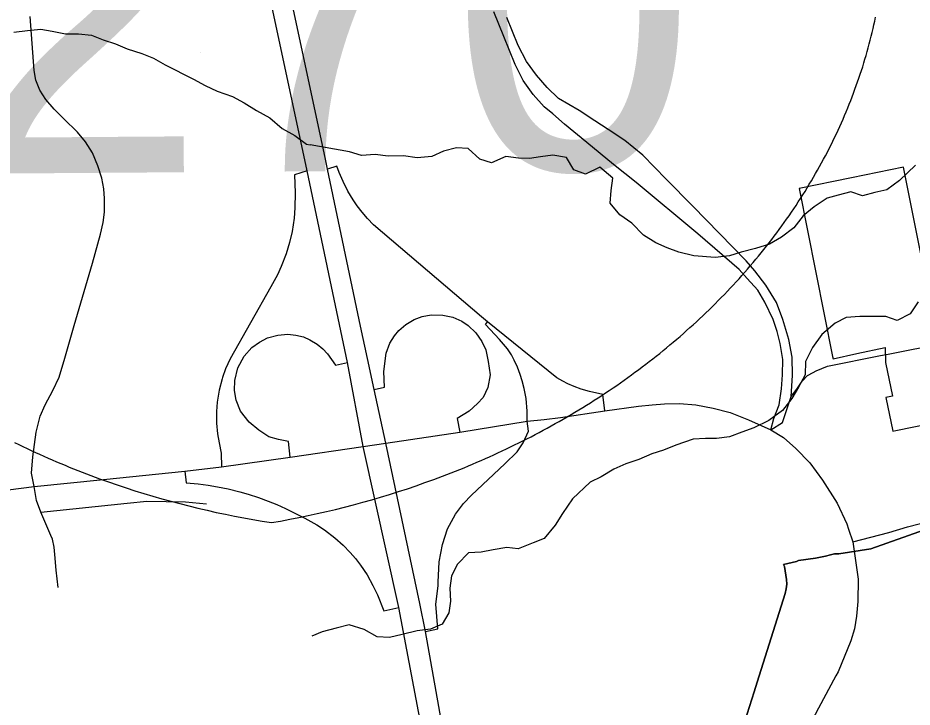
# Model space of a CAD drawing. Extents: x 114604 to 551442, y 316898 to 567001.
# Drawn here: x 169744 to 173806, y 411584 to 414714 of the extents above; entities that cross this region are included whole.
import ezdxf

# ---------------------------------------------------------------- set-up
doc = ezdxf.new("R2010")
doc.units = 0
for name, color, linetype in [('GE_P_Alignment', 7, 'Continuous'), ('GE_P_Alignment_100_Cardinal_Points', 7, 'Continuous'), ('GE_P_Alignment_100_Stations', 7, 'Continuous'), ('GE_P_Alignment_500_Bearings', 7, 'Continuous'), ('GE_P_Alignment_500_Cardinal_Points', 7, 'Continuous'), ('GE_P_Alignment_500_Stations', 7, 'Continuous'), ('PM_P_Cells', 7, 'Continuous'), ('PM_X_Stop_Line', 7, 'Continuous')]:
    doc.layers.add(name, color=color, linetype=linetype)

msp = doc.modelspace()

# ---------------------------------------------------------------- linework, layer by layer
at = {"layer": 'GE_P_Alignment'}
for points in [[(170895.5, 412421.7), (170937.3, 412429.1), (170979.1, 412436.9), (171020.8, 412445), (171062.5, 412453.6), (171104, 412462.7), (171145.5, 412472.1), (171186.8, 412482), (171228.1, 412492.2), (171269.2, 412502.9), (171310.2, 412514), (171351.1, 412525.5), (171391.8, 412537.5), (171432.4, 412549.8), (171472.9, 412562.6), (171513.2, 412575.7), (171553.3, 412589.3), (171593.2, 412603.3), (171633, 412617.7), (171672.6, 412632.5), (171712, 412647.7), (171731.6, 412655.5), (171751.2, 412663.3), (171770.7, 412671.3), (171790.1, 412679.3), (171809.5, 412687.5), (171828.9, 412695.7), (171848.2, 412704.1), (171867.4, 412712.5), (171886.6, 412721.1), (171905.7, 412729.8), (171924.7, 412738.5), (171943.7, 412747.4), (171962.7, 412756.3), (171981.5, 412765.3), (172000.3, 412774.5), (172019.1, 412783.7), (172037.8, 412793.1), (172056.4, 412802.5), (172074.9, 412812), (172093.4, 412821.6), (172111.8, 412831.4), (172130.1, 412841.2), (172148.4, 412851.1), (172166.6, 412861.1), (172184.7, 412871.2), (172202.8, 412881.4), (172220.7, 412891.7), (172238.6, 412902), (172256.4, 412912.5), (172274.2, 412923.1), (172291.8, 412933.7), (172309.4, 412944.5), (172326.9, 412955.3), (172344.4, 412966.2), (172361.7, 412977.2), (172379, 412988.3), (172396.2, 412999.5), (172413.3, 413010.8), (172430.3, 413022.2), (172447.2, 413033.7), (172464, 413045.2), (172480.8, 413056.8), (172497.5, 413068.6), (172514, 413080.4), (172530.5, 413092.3), (172546.9, 413104.3), (172563.2, 413116.3), (172579.4, 413128.5), (172595.6, 413140.7), (172611.6, 413153), (172627.5, 413165.4), (172643.4, 413177.9), (172659.1, 413190.5), (172674.8, 413203.1), (172690.3, 413215.8), (172705.8, 413228.6), (172721.1, 413241.5), (172736.4, 413254.5), (172751.5, 413267.5), (172766.6, 413280.6), (172781.5, 413293.8), (172796.4, 413307.1), (172811.1, 413320.5), (172825.8, 413333.9), (172840.3, 413347.4), (172854.7, 413361), (172869.1, 413374.6), (172883.3, 413388.4), (172897.4, 413402.2), (172911.4, 413416), (172925.3, 413430), (172939.1, 413444), (172952.8, 413458.1), (172966.4, 413472.2), (172979.8, 413486.4), (172993.2, 413500.7), (173006.4, 413515.1), (173019.5, 413529.5), (173032.5, 413544), (173045.4, 413558.6), (173058.2, 413573.2), (173070.8, 413587.9), (173083.4, 413602.6), (173095.8, 413617.4), (173108.1, 413632.3), (173120.3, 413647.2), (173132.4, 413662.2), (173144.4, 413677.3), (173156.2, 413692.4), (173167.9, 413707.6), (173179.5, 413722.9), (173191, 413738.2), (173202.4, 413753.5), (173213.6, 413768.9), (173224.7, 413784.4), (173235.7, 413799.9), (173246.6, 413815.5), (173257.3, 413831.1), (173267.9, 413846.8), (173278.4, 413862.5), (173288.8, 413878.3), (173299, 413894.2), (173309.2, 413910), (173319.2, 413926), (173329, 413942), (173338.8, 413958), (173348.4, 413974.1), (173357.8, 413990.2), (173367.2, 414006.4), (173376.4, 414022.6), (173385.5, 414038.9), (173394.5, 414055.2), (173403.3, 414071.5), (173412, 414087.9), (173420.6, 414104.4), (173429, 414120.8), (173437.3, 414137.3), (173445.5, 414153.9), (173453.6, 414170.5), (173461.5, 414187.1), (173469.3, 414203.8), (173476.9, 414220.5), (173484.4, 414237.2), (173491.8, 414254), (173499.1, 414270.8), (173506.2, 414287.6), (173513.2, 414304.5), (173520, 414321.4), (173526.7, 414338.3), (173533.3, 414355.3), (173539.8, 414372.3), (173546.1, 414389.3), (173552.2, 414406.3), (173558.3, 414423.4), (173564.2, 414440.5), (173569.9, 414457.6), (173575.6, 414474.8), (173581.1, 414491.9), (173586.4, 414509.1), (173591.6, 414526.3), (173596.7, 414543.6), (173601.7, 414560.8), (173606.5, 414578.1), (173611.1, 414595.4), (173615.7, 414612.7), (173620.1, 414630), (173624.3, 414647.4), (173628.5, 414664.7), (173632.4, 414682.1), (173636.3, 414699.5), (173640, 414716.9)], [(169729.3, 412785.7), (169748, 412776.6), (169766.8, 412767.5), (169785.7, 412758.5), (169804.6, 412749.7), (169823.6, 412740.9), (169842.7, 412732.2), (169861.8, 412723.6), (169881, 412715.2), (169900.2, 412706.8), (169919.5, 412698.5), (169938.9, 412690.3), (169958.3, 412682.3), (169977.7, 412674.3), (169997.2, 412666.4), (170016.8, 412658.6), (170036.4, 412651), (170056.1, 412643.4), (170075.8, 412635.9), (170115.4, 412621.3), (170155.2, 412607.1), (170195.2, 412593.2), (170235.3, 412579.8), (170275.7, 412566.8), (170316.1, 412554.2), (170356.8, 412542.1), (170397.5, 412530.3), (170438.5, 412519), (170479.5, 412508), (170520.7, 412497.5), (170562, 412487.4), (170603.3, 412477.8), (170644.8, 412468.5), (170686.4, 412459.7), (170728.1, 412451.2), (170769.8, 412443.2), (170811.7, 412435.6), (170853.6, 412428.5), (170895.5, 412421.7)]]:
    msp.add_lwpolyline(points, dxfattribs=at)
at = {"layer": 'GE_P_Alignment_100_Cardinal_Points'}
for points in [[(169926.7, 412127.2), (169918.5, 412206), (169912.2, 412276.5), (169908.6, 412310.9), (169901.6, 412346.1), (169893.9, 412362.8), (169847.7, 412469.3), (169828.1, 412522.7), (169817.4, 412585.2), (169806.2, 412646.8), (169812.4, 412720.7), (169826.7, 412833.3), (169845.5, 412904.8), (169868.6, 412957), (169902.6, 413021.1), (169931.5, 413081.7), (169957.8, 413169.2), (169999.5, 413316.4), (170083.1, 413600), (170120, 413731.2), (170132.2, 413785), (170137.7, 413832.1), (170138.1, 413893.3), (170134.4, 413937.8), (170124.8, 413986.4), (170106.8, 414042.6), (170082.9, 414101.1), (170050.6, 414151.3), (170014.2, 414194.7), (169953.3, 414255.5), (169908.5, 414299.7), (169871, 414343), (169844.1, 414385.3), (169826.1, 414431.2), (169818.7, 414475.4), (169799.2, 414719.6)], [(173164.7, 412842.7), (173178.2, 412895.3), (173201.2, 412956.9), (173213.1, 413029.6), (173217.5, 413092.5), (173217.7, 413162.3), (173206.1, 413234.8), (173193.3, 413289.9), (173174.9, 413344.4), (173137, 413422.2), (173104.2, 413477.2), (173056.8, 413530.8), (173019.9, 413571.3), (172832.2, 413733.7), (172552, 413966.6), (172449.2, 414048.1), (172328.9, 414148.1), (172227.4, 414231.7), (172173.2, 414278.3), (172134.4, 414310.2), (172085, 414366.4), (172039.8, 414428.6), (172003, 414501.7), (171950.6, 414628.8), (171905.9, 414741.6)], [(173255.8, 412994.5), (173261.9, 413089.1), (173260.5, 413173.5), (173245.5, 413252.8), (173218.7, 413343.7), (173190.3, 413422), (173140.8, 413499.3), (173091.3, 413565.7), (173052.2, 413610.1), (172809.8, 413859.1), (172689.1, 413980.6), (172581.9, 414089.6), (172501.2, 414156.6), (172425.7, 414207.5), (172364.7, 414245.9), (172293.4, 414293.5), (172199.3, 414346.9), (172148.3, 414397.1), (172099, 414453.3), (172053.8, 414515.5), (172017, 414588.7), (171964.5, 414715.7)], [(169847.7, 412469.3), (170239.9, 412510.6), (170329.1, 412519.4), (170505.6, 412515.6), (170600.6, 412507.1)], [(173536.3, 412334.3), (173699.8, 412376.3), (173785.4, 412402.7), (173838.1, 412415.7), (173903.9, 412430.6), (173951.3, 412437.5), (174016, 412443.4), (174053.2, 412441.8), (174071.2, 412441.4)]]:
    msp.add_lwpolyline(points, dxfattribs=at)
at = {"layer": 'GE_P_Alignment_100_Stations'}
for points in [[(173856.8, 413581.4), (173766, 414036.1), (173530.8, 413987.8), (173292.3, 413938.2), (173444.7, 413175.9), (173446.8, 413165.6), (173554.4, 413189.3), (173682.5, 413217.7), (173685.1, 413148.4), (173715.9, 412996.7), (173686.5, 412990.7), (173717.6, 412837.7), (173732.3, 412840.6), (173902.6, 412874.8)], [(173861.2, 412389.3), (173617.8, 412303.2), (173472.7, 412280.3), (173453.2, 412279.8), (173435.3, 412274.9), (173412.6, 412269.1), (173389.7, 412264.4), (173366.6, 412260.6), (173290, 412249.9), (173280.5, 412245.9), (173222.2, 412231.8), (173226.3, 412222.3), (173234.5, 412163.8), (173235.9, 412142.4), (173234.1, 412120.9), (173229.1, 412100), (173102, 411697.9), (173088, 411653.4), (173024.9, 411454.1)], [(173024.9, 411454.1), (173088, 411653.4), (173102, 411697.9), (173229.1, 412100), (173234.1, 412120.9), (173235.9, 412142.4), (173234.5, 412163.8), (173226.3, 412222.3), (173222.2, 412231.8), (173280.5, 412245.9), (173290, 412249.9), (173366.6, 412260.6), (173389.7, 412264.4), (173412.6, 412269.1), (173435.3, 412274.9), (173453.2, 412279.8), (173472.7, 412280.3), (173617.8, 412303.2), (173861.2, 412389.3)]]:
    msp.add_lwpolyline(points, dxfattribs=at)
at = {"layer": 'GE_P_Alignment_500_Bearings'}
for points in [[(173696.5, 413187), (173948.9, 413237.3), (174440.3, 413336.4), (174882.9, 413424.2)], [(173356.7, 413103.6), (173369.5, 413110.9), (173421.8, 413132.4), (173661.9, 413180.1), (173696.5, 413187)], [(173164.7, 412842.7), (173217, 412876.9), (173255.8, 412994.5), (173282.6, 413028.5), (173306.8, 413064.7), (173331, 413089.2), (173356.7, 413103.6)], [(170133.6, 412617.4), (170502.6, 412654.9), (170669.7, 412675.6), (170981.5, 412719.7), (171312.4, 412767.5), (171415.4, 412782.4), (171751.8, 412832.4), (172057.8, 412882.4), (172134.7, 412890), (172207.9, 412899.8), (172409.3, 412929.2)], [(172409.3, 412929.2), (172562.9, 412950.1), (172624.5, 412956.4), (172680.4, 412961.4), (172749.1, 412963.1), (172823.7, 412956.6), (172901.9, 412942.1), (172979.4, 412921.8), (173062.9, 412888.6), (173164.7, 412842.7)], [(173164.7, 412842.7), (173220.9, 412808.5), (173277.8, 412758.3), (173340.7, 412693.8), (173398.7, 412614.8), (173465.4, 412510), (173508.5, 412416.5), (173516.7, 412392.3)], [(169332.7, 412524.4), (169817.4, 412585.2), (170133.6, 412617.4)], [(173516.7, 412392.3), (173536.3, 412334.3), (173559.9, 412164.8), (173559, 412063.1), (173553, 411997.4), (173543.5, 411939.8), (173527.5, 411885.6), (173469.2, 411744.4), (173459.4, 411726.1)], [(173459.4, 411726.1), (173380.8, 411579.8), (173292.4, 411413.5), (173257.8, 411303.3), (173251.4, 411245.8), (173252, 411171.4), (173261.7, 411067.4), (173278.7, 410982.2), (173304.9, 410901.9), (173368.7, 410743.9), (173417.2, 410660.1), (173467.1, 410596.1), (173525.2, 410542.1), (173588.3, 410481.5), (173676.2, 410419.4), (173762.3, 410382.1), (173904.5, 410331.9), (174026.7, 410303.1), (174081.2, 410298.6), (174195, 410297.7), (174298.1, 410315.8), (174360.7, 410338.1), (174491.3, 410396.4), (174514.1, 410409.6)]]:
    msp.add_lwpolyline(points, dxfattribs=at)
at = {"layer": 'GE_P_Alignment_500_Cardinal_Points'}
for points in [[(172409.3, 412929.2), (172401.6, 413003.2), (172340.3, 413016.6), (172302.3, 413027.9), (172271.2, 413039.5), (172242.2, 413052.4), (172219.2, 413064.1), (172192.1, 413079.9), (171877.3, 413333.1), (171849.4, 413355.6), (171359, 413773.4), (171331.4, 413802.8), (171307.8, 413831), (171285.6, 413860.4), (171267.6, 413886.8), (171243.2, 413927.4), (171221.1, 413970.4), (171203.3, 414011.6), (171192.3, 414041.1), (171150.3, 414027.2)], [(171057.8, 414018.5), (171000.8, 414001.7), (171003.3, 413918.7), (171002.6, 413851.9), (170998.6, 413804.1), (170989.4, 413744.4), (170977.8, 413693.6), (170962.1, 413641.6), (170940.6, 413585.4), (170922.7, 413546.6), (170892.9, 413491.8), (170707.7, 413165.4), (170687.2, 413119.5), (170673.4, 413080.1)], [(171361.9, 413027), (171408.6, 413037.1), (171405.7, 413108.5), (171416.2, 413191.8), (171433.5, 413236.7), (171454.1, 413270.1), (171475, 413294.7), (171506.9, 413322.1), (171543.6, 413343.7), (171580.4, 413357.4), (171621.9, 413365.2), (171673.9, 413364.5), (171718.9, 413354.4), (171759.8, 413336.5), (171788.6, 413317.6), (171824.6, 413283.5), (171852, 413244.2), (171868.8, 413206.4), (171880.4, 413153), (171889.7, 413093.2), (171878.5, 413034.9), (171856.7, 412990.5), (171831.3, 412962.3), (171794.2, 412928.3), (171738.6, 412895.2), (171751.8, 412832.4)], [(172057.8, 412882.4), (172057.9, 412927.9), (172052.4, 412986), (172043.9, 413030.3), (172033.9, 413065), (172025.2, 413095), (172013, 413127.8), (171998.2, 413160), (171985.8, 413183), (171968.2, 413211.3), (171932.1, 413252.7), (171867.7, 413321.1), (171877.3, 413333.1)], [(170981.5, 412719.7), (170972.9, 412789.6), (170927.4, 412798.5), (170884.2, 412811.1), (170838.6, 412841), (170794, 412878), (170755.3, 412928.4), (170736, 412977.7), (170728.5, 413021.9), (170729.4, 413067.3), (170743.7, 413125), (170772.4, 413178.1), (170807.4, 413217), (170841, 413241.9), (170877.4, 413260.3), (170924.4, 413273.6), (170969.5, 413277.1), (171005.9, 413273.7), (171041.3, 413264.7), (171070.9, 413252.5), (171104.2, 413232.5), (171129.5, 413211.5), (171150.3, 413188.9), (171186.5, 413137.5), (171241.7, 413148.7)], [(170673.4, 413080.1), (170671.4, 413074.5), (170658.3, 413023.3), (170649.6, 412968.9), (170646.5, 412926.6), (170646.8, 412873.1), (170651.5, 412824.6), (170658.1, 412783.7), (170667.1, 412737.5), (170669.7, 412675.6)], [(171653.3, 412151.4), (171657.7, 412243.9), (171672.1, 412323.1), (171695.4, 412393.4), (171732.2, 412460.7), (171767.7, 412508.7), (171804.7, 412546.3), (171955.8, 412689), (172012.1, 412743.1), (172038.6, 412783.6), (172063.6, 412837.5), (172057.8, 412882.4)], [(170502.6, 412654.9), (170508.7, 412601.9), (170563, 412597.2), (170607.9, 412591.6), (170650.4, 412584.7), (170699.9, 412574.8), (170752.5, 412561.9), (170790.3, 412551.2), (170836.9, 412536), (170881, 412519.7), (170920, 412503.8), (170959.3, 412486.1), (171047.7, 412442.7), (171101.6, 412412.5), (171136.5, 412389.5), (171183.3, 412353.5), (171221.7, 412318.8), (171253, 412286.4), (171276.9, 412258.7), (171300.1, 412228.7), (171329.9, 412184.5), (171357, 412136.8), (171377.1, 412094.7), (171406, 412022), (171474.3, 412035.7)], [(171595.2, 411928.2), (171651.7, 411939.3), (171642.9, 412052), (171652.5, 412135), (171653.3, 412151.4)]]:
    msp.add_lwpolyline(points, dxfattribs=at)
at = {"layer": 'GE_P_Alignment_500_Stations'}
msp.add_line((171301, 413314.4), (171250.8, 413552), dxfattribs=at)
for points in [[(171474.3, 412035.7), (171312.4, 412767.5), (171241.7, 413148.7), (171057.8, 414018.5), (170637.6, 415985.9), (169978.9, 419070.3), (169481.1, 421425.2), (169325.4, 422146.7), (168984.9, 423732.7), (168808.8, 424560), (168394.5, 426505.7), (168268.7, 427111.2)], [(171139.2, 414079.1), (170728.4, 416002.5), (170069.1, 419089.6), (169857.5, 420090.6)], [(171250.8, 413552), (171150.3, 414027.2), (171139.2, 414079.1)], [(172077.5, 408698.3), (171745.7, 411064.6), (171692.4, 411382.7), (171595.2, 411928.2), (171569.4, 412054.7), (171415.4, 412782.4), (171361.9, 413027), (171332.1, 413167.1), (171301, 413314.4)], [(172835.4, 402573.1), (172692.1, 403650.3), (172552.1, 404644.2), (172178.2, 407313.3), (171999.2, 408587.1), (171662.2, 410972), (171600, 411371.9), (171474.3, 412035.7)]]:
    msp.add_lwpolyline(points, dxfattribs=at)
at = {"layer": 'PM_P_Cells'}
for points in [[(169726.3, 414649.1), (169788.3, 414656.7), (169848.3, 414662.4), (169900.3, 414654), (169960.2, 414641.7), (170020.2, 414641.3), (170078.2, 414634.9), (170132.1, 414614.6), (170188, 414596.2), (170239.9, 414573.8), (170307.8, 414551.4), (170359.7, 414531), (170413.5, 414500.6), (170541.1, 414435.7), (170595, 414407.3), (170648.8, 414380.9), (170718.7, 414356.4), (170772.5, 414328), (170828.4, 414293.6), (170888.2, 414259.1), (170943.9, 414210.7), (171001.7, 414180.3), (171055.5, 414139.8), (171071.5, 414137.7)], [(173820.9, 414044.4), (173748.4, 413974.7), (173690.1, 413933), (173636, 413921.4), (173579.9, 413905.8), (173527.9, 413924.2), (173469.8, 413908.6), (173419.7, 413894.9), (173361.4, 413855.3), (173311.1, 413815.5), (173268.7, 413759.7), (173212.4, 413718), (173158.2, 413686.3), (173094, 413666.7), (173029.9, 413649.2), (172975.8, 413633.5), (172911.7, 413626), (172813.7, 413632.7), (172745.7, 413649.3), (172693.8, 413669.7), (172641.9, 413692.2), (172586.1, 413726.7), (172532.4, 413781.3), (172478.6, 413819.8), (172434.9, 413872.3), (172439.3, 413930.4), (172445.6, 413986.6), (172387.9, 414035.1), (172321.6, 414003.5), (172269.7, 414024), (172236.1, 414080.4), (172174.1, 414090.9), (172118, 414083.3), (172067.9, 414075.7), (172017.9, 414076), (171959.9, 414084.5), (171895.7, 414054.9), (171841.8, 414071.4), (171790, 414119.9), (171736, 414124.3), (171677.9, 414108.7), (171623.7, 414085), (171557.6, 414077.5), (171495.6, 414088), (171425.6, 414086.5), (171367.6, 414093), (171305.5, 414089.5), (171249.6, 414105.9), (171071.5, 414137.7)], [(173833, 413424.4), (173796.7, 413370.5), (173738.4, 413338.9), (173686.5, 413357.3), (173628.5, 413357.8), (173568.4, 413358.2), (173506.4, 413352.7), (173456.2, 413327), (173395.8, 413275.3), (173353.4, 413217.4), (173321, 413153.5), (173320.6, 413093.3), (173290.3, 413037.4), (173259.9, 412985.5), (173217.6, 412931.6), (173155.2, 412886), (173087, 412852.4), (173032.8, 412832.7), (172976.7, 412811.1), (172916.6, 412803.5), (172866.5, 412803.9), (172810.5, 412800.3), (172732.3, 412772.8), (172676.1, 412751.2), (172623.9, 412733.5), (172563.8, 412707.9), (172505.6, 412688.3), (172451.4, 412664.6), (172393.1, 412629), (172343, 412605.3), (172262.5, 412529.6), (172218, 412463.8), (172183.7, 412409.9), (172135.2, 412350.1), (172085.1, 412330.4), (172016.9, 412302.8), (171964.9, 412309.3), (171902.8, 412297.7), (171848.7, 412288.1), (171790.6, 412284.5), (171740.3, 412232.7), (171713.9, 412180.8), (171705.6, 412124.7), (171709.2, 412064.5), (171700.9, 412012.4), (171670.5, 411960.4), (171618.4, 411938.8), (171558.3, 411931.2), (171490.1, 411913.7), (171432, 411900.1), (171376, 411902.5), (171316.2, 411937), (171248.2, 411957.6), (171190.1, 411942), (171126, 411926.5), (171079.8, 411906.7)]]:
    msp.add_lwpolyline(points, dxfattribs=at)

# ---------------------------------------------------------------- texts
at = {"layer": 'GE_P_Alignment'}
msp.add_text('270', height=1500.06, rotation=0.4127, dxfattribs=at).set_placement((169483.4, 414005.5))
at = {"layer": 'PM_X_Stop_Line'}
msp.add_text('270', height=1, rotation=0.4127, dxfattribs=at).set_placement((170574.5, 414555.9))

doc.saveas('drawing.dxf')
